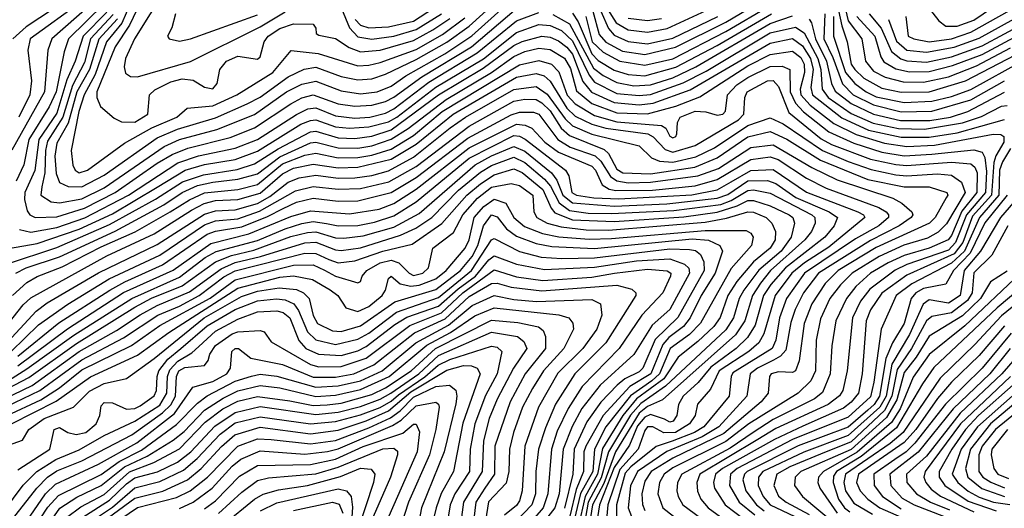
# Model space of a CAD drawing. Extents: x 501367 to 657802, y 482273 to 547541.
# Tile 532 of 656: x 580922 to 584455, y 542453 to 544204. Entities that reach past the tile are written whole.
import ezdxf

# ---------------------------------------------------------------- set-up
doc = ezdxf.new("R2010")
doc.units = 0

msp = doc.modelspace()

# ---------------------------------------------------------------- linework, layer by layer
at = {"layer": '0CON20XD'}
for points in [[(581502.3, 544405), (581333.6, 544135), (581301.7, 544065), (581297.6, 544035), (581302.2, 544012.2), (581320.2, 544000.2), (581345, 543998.8), (581535, 544054.8), (581785, 544178.3), (581875, 544232.7)], [(583853.4, 544373.4), (583895, 544200), (583943.1, 544135), (583957, 544055), (583985, 544019.6), (584027.6, 543997.6), (584091.5, 543981.5), (584165, 543980), (584255, 543999.3), (584355, 544038.6), (584476.6, 544103.4)], [(581272.6, 544207.4), (581205.6, 544134.4), (581172.2, 544025), (581127.7, 543945), (581096.4, 543833.6), (581055, 543761.2), (581048.2, 543715), (581052.6, 543652.6), (581065, 543620.3), (581096.4, 543606.4), (581145, 543604.9), (581225, 543647.3), (581415, 543781.2), (581488.2, 543811.8), (581625, 543851.8), (581738.1, 543901.9), (581785, 543926.7), (581885, 543998.7), (581942.8, 544027.2), (581985, 544034.4), (582075, 543999.9), (582135, 543989), (582185, 543992.5), (582235, 544008.3), (582345, 544061), (582455, 544123.6), (582535, 544180.8), (582695, 544326.8)], [(581215, 544292.1), (581038, 544135), (581023.1, 544095), (581011.5, 543945), (580893.8, 543736.2)], [(581145, 544310.7), (580945, 544178.2), (580897.8, 544135)], [(581257.3, 544222.7), (581176.3, 544135), (581155, 544051), (581111.8, 543968.2), (581077.5, 543855), (581021.4, 543768.6), (581014.5, 543735), (581012.4, 543655), (581002, 543605), (580997.5, 543575), (581035, 543551.6), (581065, 543547.1), (581145, 543561.9), (581225, 543601.3), (581440.6, 543749.4), (581495.8, 543774.2), (581629.3, 543810.7), (581765, 543863.9), (581880, 543945), (581935, 543972.6), (581985, 543984.1), (582075, 543948.7), (582145, 543938.9), (582205, 543945.4), (582255, 543965.9), (582307.5, 544002.5), (582447.9, 544082.1), (582544, 544146), (582695, 544282.8)], [(581335, 544300), (581288.5, 544191.5), (581233.5, 544125), (581192.6, 544007.4), (581153.8, 543935), (581134.7, 543874.7), (581107.2, 543735), (581112.5, 543682.5), (581121.5, 543665), (581135, 543655.6), (581165.9, 543665), (581298.8, 543761.2), (581396.5, 543816.5), (581486, 543855), (581522.9, 543887.1), (581615, 543895.1), (581701.7, 543935), (581830, 544015), (581896.2, 544093.8), (581992.7, 544082.7), (582135, 544039.2), (582175, 544041.1), (582215, 544051.1), (582345, 544097.6), (582439.1, 544150.9), (582519.2, 544210.8)], [(582978.5, 544235), (583000.9, 544151), (583025, 544123.4), (583085, 544091.8), (583165, 544078.9), (583275, 544105.6), (583455, 544194.6), (583592.6, 544277.4)], [(581225, 544260.6), (581096.8, 544135), (581081.7, 544088.3), (581053.5, 543945), (581028, 543892), (580954.7, 543775), (580936.5, 543683.5), (580909.7, 543625)], [(581145, 544269.8), (580959.6, 544135), (580952, 544095), (580964.1, 543985), (580959.1, 543935), (580919, 543855)], [(581235, 544230.6), (581149.9, 544145), (581121.5, 544055), (581091.7, 543988.3), (581055, 543868.8), (580990.7, 543775), (580976.9, 543663.1), (580940.2, 543585), (580939.4, 543559.4), (580949, 543519), (580958.4, 543505), (580977.5, 543495), (581055, 543497.3), (581155, 543528.9), (581265, 543584.3), (581415, 543690), (581468.8, 543721.2), (581525, 543743.5), (581677.9, 543782.1), (581765, 543816.3), (581895, 543902.1), (581935, 543923.5), (581975, 543935.1), (582065, 543902.5), (582125, 543894.7), (582185, 543897.3), (582235, 543910.6), (582265, 543926), (582365, 543998.7), (582543.3, 544106.7), (582705, 544243.8)], [(581355, 544264.8), (581315.9, 544184.1), (581265, 544106.5), (581199.4, 543945), (581198.8, 543925), (581212.6, 543892.6), (581260.9, 543850.9), (581287.7, 543837.7), (581335, 543837.1), (581382.1, 543865), (581388.1, 543935), (581406.9, 543953.1), (581465, 543981.1), (581505, 543992.4), (581545, 543987.8), (581585, 543961.8), (581615, 543956.4), (581630.6, 543975), (581639.8, 544025), (581664.6, 544055.4), (581705, 544073.2), (581775, 544062.3), (581785, 544071.4), (581799.2, 544125), (581814, 544145), (581855, 544173), (581905, 544189.3), (581975, 544187.5), (581984.1, 544174.1), (581986.2, 544155), (581995, 544149.2), (582055, 544137.1), (582104.1, 544104.1), (582145, 544088.4), (582215, 544095.1), (582335, 544130), (582405, 544167.2), (582465, 544208.2)], [(582068.1, 544265), (582104.9, 544174.9), (582135, 544142.1), (582185, 544134), (582265, 544145.5), (582345, 544169.4), (582435, 544225.5)], [(582125.4, 544205), (582145, 544184), (582175, 544174.3), (582245, 544177.9), (582335, 544199.2), (582406.8, 544245)], [(582952.8, 544215), (582976.2, 544125), (583015, 544087.2), (583075, 544055.5), (583165, 544040.5), (583265, 544063.6), (583455, 544161.7), (583614.5, 544255.5)], [(583031.6, 544241.6), (583062.3, 544192.3), (583105, 544167.2), (583175, 544158.9), (583245, 544172), (583431.8, 544258.2)], [(583853.7, 544265), (583871.8, 544181.8), (583891.3, 544125), (583905.6, 544045), (583918, 544025), (583951.2, 543995), (584015, 543959.1), (584085, 543943.8), (584185, 543945.6), (584315, 543984.5), (584525, 544093.1)], [(584100.8, 544215), (584110.3, 544145), (584130, 544135), (584185, 544125.3), (584265, 544135.7), (584335, 544159.3), (584535, 544271.1)], [(584185, 544244.3), (584220.1, 544200.1), (584245, 544181.4), (584285, 544181.1), (584345, 544202.9), (584411.8, 544248.2)], [(580921.9, 543451.9), (580962.5, 543442.5), (581055, 543459.5), (581155.7, 543494.3), (581312, 543575), (581489.2, 543690.8), (581564, 543716), (581695, 543743.9), (581775, 543774.5), (581915, 543864.6), (581956, 543884), (581985, 543888.1), (582055, 543859.4), (582125, 543850.8), (582177.8, 543855), (582235, 543869.4), (582265, 543885.1), (582390.3, 543979.7), (582563.8, 544085), (582705, 544200.4), (582785, 544229.7)], [(581481.2, 544225), (581468.5, 544175), (581452.5, 544145), (581458.8, 544135), (581495, 544126.7), (581535, 544136), (581775, 544221.9)], [(582835, 544222.3), (582895, 544189.1), (582980.5, 544030.5), (583015, 544004.3), (583065, 543978.9), (583125, 543967.2), (583185, 543970.2), (583265, 543995.4), (583348.2, 544035), (583615, 544189.9), (583695, 544217.4)], [(582905, 544226.9), (582926.2, 544196.2), (582975, 544081.5), (582997.6, 544057.6), (583055, 544023.3), (583105, 544007.6), (583165, 544003.4), (583276.2, 544033.8), (583425, 544111.9), (583619, 544225)], [(583007.7, 544235), (583035, 544173), (583055, 544148.2), (583105, 544125.7), (583175, 544118.1), (583265, 544138), (583426.7, 544215)], [(583105, 544209.7), (583175, 544201.7), (583225, 544208.6)], [(583755, 544206.5), (583762.8, 544192.8), (583777.8, 544135), (583817, 544055), (583834.9, 543975.1), (583848.2, 543948.2), (583905, 543903.1), (583985, 543865.4), (584082.7, 543842.7), (584187.7, 543842.3), (584261.8, 543855), (584324.2, 543875), (584455, 543944)], [(583810.2, 544225), (583807.1, 544135), (583839, 544069), (583873.8, 543973.8), (583912.5, 543935), (583985, 543898.5), (584085, 543874.2), (584195, 543876.2), (584335, 543916.5), (584455, 543984.5)], [(583841.3, 544215), (583842.1, 544145), (583885, 544014.5), (583917.8, 543975), (583958.6, 543945), (583995, 543927.8), (584095, 543907.8), (584195, 543912.2), (584265, 543929.1), (584335, 543954.3), (584525, 544058.6)], [(583926.1, 544215), (583990.4, 544145), (584011.1, 544071.1), (584022.7, 544052.7), (584065, 544027.7), (584115, 544017.5), (584185, 544018.1), (584269.3, 544039.3), (584375, 544079.7), (584525, 544159.2)], [(583969.9, 544225), (584013.1, 544173.1), (584050.5, 544090.5), (584083.3, 544063.3), (584105, 544056.6), (584175, 544052.3), (584265, 544071), (584375, 544110.5), (584535, 544196.4)], [(584038.9, 544205), (584067.6, 544127.6), (584104.9, 544094.9), (584175, 544087.1), (584275, 544105.1), (584365, 544137.3), (584525, 544226.6)], [(580825.3, 543374.7), (580985, 543401.9), (581135, 543453.8), (581255, 543508), (581415, 543604.1), (581515.8, 543664.2), (581585, 543684.6), (581695, 543703.5), (581775, 543732.4), (581930.9, 543829.1), (581965, 543843.3), (581985, 543844.9), (582055, 543820.3), (582105, 543814.7), (582175, 543819.6), (582245, 543837.7), (582275, 543854.2), (582415, 543961.7), (582585.7, 544064.3), (582705, 544158.2), (582785, 544187.4), (582825, 544183.6), (582865.5, 544165.5), (582905, 544127.7), (582964.8, 544004.8), (582985, 543980.2), (583065, 543940.1), (583145, 543932.1), (583185, 543935.6), (583302.4, 543977.6), (583385, 544019.5), (583615, 544156.7), (583705, 544176.8), (583736.6, 544156.6), (583786, 544065), (583796.9, 544025), (583801.1, 543955), (583822.7, 543925), (583905, 543868.1), (583983.8, 543833.8), (584075, 543813.9), (584168.7, 543811.3), (584305, 543834.6), (584372.4, 543857.6), (584445, 543894.4), (584465, 543896.7)], [(580875, 543328.1), (581055, 543387.5), (581245, 543469.7), (581409.5, 543560.5), (581506.8, 543623.2), (581581.4, 543648.6), (581702.9, 543667.1), (581765, 543686.9), (581849.1, 543740.9), (581965, 543802.4), (581985, 543804.9), (582065, 543780.5), (582125, 543778.5), (582185, 543787), (582255, 543808.8), (582425, 543934.4), (582585, 544029.9), (582695, 544111.1), (582725, 544126.1), (582795, 544145.5), (582825, 544141.4), (582855, 544127.8), (582885, 544105.4), (582905, 544080.5), (582942.9, 543982.9), (582974, 543944), (583055, 543907.4), (583145, 543898.8), (583195, 543904.6), (583327.2, 543952.8), (583615, 544120.4), (583695, 544137), (583730.8, 544110.8), (583759.9, 544065), (583768.6, 544025), (583760.6, 543960.6), (583766.9, 543935), (583872.2, 543852.2), (583968, 543808), (584085, 543782.9), (584185, 543782.5), (584285, 543798.2), (584455, 543846)], [(580908.1, 543295), (580945.8, 543314.2), (581065, 543353.9), (581265, 543445.8), (581439.3, 543540.7), (581504.7, 543585.3), (581560.7, 543609.3), (581615, 543622.3), (581705, 543631.9), (581775, 543651.8), (581855, 543712.8), (581965, 543762.4), (581985, 543765.3), (582065, 543744.2), (582135, 543743.9), (582185, 543752.3), (582255, 543775.3), (582316.5, 543813.5), (582451.9, 543918.1), (582614.8, 544015.2), (582695, 544072.4), (582735, 544089.5), (582785, 544101.6), (582825, 544096.7), (582876.2, 544066.2), (582898.8, 544028.8), (582919.4, 543949.4), (582975, 543903.6), (583065, 543870.3), (583175, 543866.8), (583275.9, 543894.1), (583362, 543928), (583535, 544038.4), (583615, 544079.9), (583695, 544090.9), (583725, 544068.6), (583736.3, 544045), (583737.4, 544015), (583721.8, 543955), (583724.9, 543934.9), (583757.8, 543897.8), (583842.6, 543832.6), (583922.8, 543792.8), (584025, 543761), (584105, 543750), (584204.4, 543754.4), (584415, 543794.1), (584442.1, 543792.1), (584453.4, 543785), (584453.2, 543765), (584424.1, 543715.9), (584417.2, 543692.8), (584408.9, 543575), (584340.7, 543499.3), (584305.6, 543405), (584275, 543365.2), (584105, 543288.9), (584015, 543224.1), (583975, 543164.2), (583959.2, 543125), (583944.6, 542935), (583931.1, 542865), (583905, 542832.9), (583878.2, 542811.8), (583732.4, 542747.6), (583630, 542700), (583444.1, 542595), (583418.9, 542575), (583410.9, 542545), (583414.5, 542525), (583453.2, 542465), (583523.1, 542413.1)], [(580896.8, 543215), (580948.3, 543261.7), (580985, 543283.3), (581075, 543317.7), (581215, 543390), (581336, 543444), (581461.5, 543515), (581531, 543559), (581585, 543583.5), (581705, 543596), (581775, 543613.9), (581865, 543687), (581945, 543718.4), (581985, 543725.9), (582065, 543709.1), (582135, 543710.2), (582185, 543718.3), (582255, 543740.3), (582335, 543788.8), (582438, 543875), (582715, 544042.2), (582785, 544058.1), (582830.2, 544045), (582857, 544017), (582886.6, 543933.4), (582915, 543902.6), (582985, 543860.7), (583065, 543838.2), (583224.9, 543824.9), (583240.7, 543815), (583255, 543786.5), (583265, 543780.8), (583276, 543785), (583280, 543795), (583282, 543835), (583291.3, 543855), (583345, 543876.2), (583384, 543874), (583425, 543861.7), (583444.7, 543865.3), (583454.1, 543875.9), (583461, 543935), (583495, 543970), (583535, 543997.4), (583615, 544036.4), (583657.8, 544037.8), (583685.3, 544025), (583686.7, 543945), (583705.2, 543905.2), (583733.9, 543873.9), (583825, 543801.8), (583915, 543761.5), (584015, 543729.2), (584095, 543716.7), (584195, 543722.1), (584345, 543738.1), (584375, 543729.1), (584385, 543709.6), (584390.2, 543660.2), (584387.4, 543585), (584319.5, 543505), (584279.9, 543405), (584255, 543378.5), (584105, 543326.9), (584063.2, 543306.8), (583972.1, 543237.9), (583938.4, 543195), (583910, 543135), (583891.2, 542945), (583874.9, 542875.1), (583863.9, 542856.1), (583822.8, 542825), (583635, 542738.5), (583570.9, 542699.1), (583362.7, 542575), (583351.6, 542545), (583354.1, 542514.1), (583365.9, 542485), (583392, 542455), (583463.1, 542403.1)], [(580848.5, 543075), (580935, 543181.5), (580962.7, 543207.3), (581235, 543357.4), (581405, 543436.6), (581538.1, 543521.9), (581584.6, 543545.3), (581625, 543556), (581705, 543560), (581785, 543581.8), (581865, 543651.1), (581905, 543672.1), (581975, 543686.5), (582065, 543673.3), (582135, 543675.6), (582255, 543704.2), (582345, 543757.6), (582477.1, 543865), (582705, 543998.4), (582775, 544011.4), (582803.4, 544003.4), (582825, 543984.2), (582885, 543887.4), (582915, 543858.3), (582975, 543829.3), (583025.3, 543815.3), (583175.2, 543795.2), (583194.3, 543784.3), (583238.5, 543738.5), (583265, 543728.8), (583345, 543752.8), (583500.8, 543845), (583520.5, 543865), (583523.2, 543925), (583532, 543945), (583605, 543985.4), (583625, 543986.6), (583644.3, 543964.3), (583681.3, 543871.3), (583797.3, 543777.3), (583835, 543756.9), (583975, 543703.8), (584064.9, 543685.1), (584105, 543681.8), (584265, 543693.3), (584335, 543687.7), (584349.3, 543675), (584357.5, 543655), (584356.6, 543585), (584301.7, 543518.3), (584265, 543430), (584253.2, 543415), (584185, 543384.7), (584095, 543359.3), (584037.5, 543332.5), (583974.8, 543295), (583922.2, 543247.8), (583888.1, 543205), (583850, 543125), (583835.4, 543034.6), (583829.6, 542935), (583802.7, 542867.3), (583773.9, 542845), (583625, 542770.9), (583553.2, 542725), (583471.4, 542668.6), (583297.5, 542575), (583281.6, 542545), (583279.4, 542515), (583284, 542495), (583301.9, 542465), (583410, 542385)], [(580865, 543034.4), (580980.9, 543159.1), (581021.3, 543188.7), (581205, 543296.4), (581415, 543397.8), (581585, 543507.4), (581625, 543519.5), (581695, 543522.2), (581775, 543545.5), (581819.7, 543570.3), (581885, 543621.4), (581925, 543637.5), (581985, 543646.9), (582065, 543635.7), (582125, 543637.3), (582185, 543645.5), (582245, 543662.5), (582335, 543711.4), (582466.2, 543816.2), (582521.9, 543855), (582695, 543954.3), (582774.7, 543964.7), (582815, 543936.7), (582878.8, 543848.8), (582905, 543824.1), (582975, 543794.2), (583145, 543751.9), (583188.4, 543708.4), (583217.1, 543697.1), (583265, 543693.4), (583347.4, 543712.6), (583415, 543744.9), (583535, 543824.5), (583615, 543852.8), (583661.3, 543831.3), (583802.4, 543735), (583895, 543696.4), (583976.7, 543666.7), (584065, 543648.2), (584105, 543644.9), (584215, 543651.5), (584265, 543647), (584301.3, 543621.3), (584313.8, 543585), (584247.4, 543472.6), (584216.9, 543443.1), (584178.9, 543421.1), (584094.4, 543395.6), (584005.9, 543355), (583909, 543295), (583866.5, 543253.5), (583829.1, 543205), (583795, 543131.8), (583780.1, 543055), (583776.8, 542945), (583760.3, 542909.7), (583715.2, 542865), (583538.1, 542755), (583455, 542692.2), (583265, 542597.8), (583234, 542575), (583217.8, 542545), (583211.6, 542505), (583229.6, 542455), (583305.7, 542395)], [(580891.8, 543015), (580989.3, 543110.7), (581095.5, 543184.5), (581242.9, 543275), (581425, 543360.3), (581585, 543469.1), (581625, 543482.6), (581705, 543489.8), (581782.3, 543517.7), (581911.2, 543591.2), (581975, 543605.9), (582065, 543596.5), (582145, 543599.1), (582246.7, 543623.3), (582345, 543678.3), (582535, 543822.7), (582695, 543911.6), (582735, 543919.3), (582775, 543917.7), (582795, 543906.5), (582825, 543877.5), (582865.1, 543815.1), (582895, 543788.7), (583019.2, 543739.2), (583034.3, 543724.3), (583065, 543668.3), (583085.9, 543655), (583185, 543651.3), (583344.2, 543675.8), (583425, 543709.4), (583535, 543783.9), (583615, 543803.3), (583675, 543776.2), (583795, 543700.4), (583965, 543631.3), (584094.9, 543605.1), (584185.3, 543605.3), (584248.4, 543585), (584251.6, 543575), (584246.2, 543565), (584206, 543495), (584185.8, 543474.2), (583995, 543387.3), (583858.3, 543305), (583811.4, 543258.6), (583764.6, 543185.4), (583736.4, 543115), (583718.7, 542981.3), (583705.3, 542945), (583695, 542940), (583645, 542942.3), (583618.7, 542935), (583612.6, 542925), (583607.5, 542865), (583582.3, 542835), (583448.7, 542721.3), (583265, 542632.6), (583187.4, 542585), (583165, 542550), (583154.1, 542505), (583156.8, 542466.8), (583165.5, 542445.5)], [(580915, 542997.6), (581062.5, 543117.5), (581245.2, 543235), (581299, 543265), (581435, 543324.9), (581595, 543435.1), (581625, 543445.8), (581718.6, 543461.4), (581811.8, 543498.2), (581867.3, 543527.3), (581915, 543549.5), (581975, 543563.8), (582065, 543553.8), (582135, 543554.7), (582255, 543585.1), (582345, 543638), (582530.2, 543779.8), (582685, 543863.2), (582715, 543872.4), (582765, 543872.6), (582785, 543865.9), (582852.8, 543775), (582897.5, 543747.5), (582986.7, 543716.7), (583007, 543697), (583042, 543642), (583065, 543626.7), (583105, 543619.2), (583185, 543621.8), (583355, 543644.2), (583428.7, 543671.3), (583545, 543746.2), (583625, 543755.3), (583764.3, 543674.3), (583855, 543629.8), (584054.9, 543564.9), (584086.8, 543546.8), (584123.3, 543515), (584126.5, 543505), (584120.3, 543495), (584077.6, 543465), (583975, 543413.1), (583788, 543295), (583734.4, 543225), (583704.1, 543165.9), (583688.7, 543118.7), (583670.7, 543019.3), (583652.3, 542997.7), (583626.3, 542983.7), (583568.8, 542955), (583543, 542935), (583530.8, 542855), (583430.9, 542745), (583370.9, 542709.1), (583244.1, 542655.9), (583139.1, 542585), (583113.8, 542533.8), (583105.1, 542455), (583133.3, 542383.3)], [(580915, 542963.7), (581093.6, 543096.4), (581295, 543226.2), (581473.3, 543306.7), (581607.6, 543402.4), (581743.7, 543436.3), (581895, 543498.7), (581965, 543518.9), (582105, 543507.7), (582212.1, 543525), (582265, 543545.8), (582345, 543596.6), (582535, 543744.4), (582705, 543829.7), (582735.7, 543825.7), (582759.7, 543815), (582805.7, 543765), (582855, 543729.1), (582975, 543678.9), (582987.7, 543665), (583012.1, 543612.1), (583036.8, 543596.8), (583061.5, 543591.5), (583192.9, 543592.9), (583345, 543608.5), (583425, 543630.8), (583545, 543702.8), (583615, 543713), (583642.9, 543702.9), (583745, 543636.2), (583815, 543600.2), (584005, 543531.2), (584031.2, 543515), (584039.6, 543505), (584039.3, 543495), (584004.8, 543465), (583921.1, 543418.9), (583738, 543295), (583673.2, 543205), (583648, 543135), (583634.4, 543055), (583621.8, 543025), (583481.2, 542938.8), (583474.3, 542925), (583467.7, 542855), (583376.6, 542745), (583343.3, 542725), (583263.6, 542693.6), (583205.4, 542674.6), (583115, 542602), (583095, 542578.4), (583062.9, 542465), (583063.6, 542366.4)], [(580818.4, 542871.6), (580947.9, 542952.2), (581116.6, 543073.4), (581324.2, 543205), (581495, 543281.5), (581588.2, 543351.8), (581626.9, 543373.1), (581775, 543412.7), (581875, 543454.7), (581935, 543473.1), (581975, 543480.4), (582023.4, 543473.4), (582065, 543464.9), (582135, 543466.4), (582195, 543478.2), (582265, 543501.3), (582345, 543551.2), (582535, 543707.4), (582695, 543789.2), (582715, 543787), (582735.8, 543775.8), (582880.9, 543665), (582892.3, 543645), (582902.7, 543585), (582920.4, 543575), (582982.5, 543565), (583071.6, 543561.6), (583333.5, 543576.5), (583425, 543593.7), (583475, 543622.7), (583545, 543663.6), (583625, 543667.3), (583745, 543586), (583929.7, 543515), (583949.4, 543505), (583954.2, 543495), (583825, 543389.1), (583737.3, 543332.7), (583692.7, 543295), (583632.2, 543215), (583592.1, 543077.9), (583574.2, 543045.8), (583538.1, 543015), (583431.5, 542945), (583400.1, 542879.9), (583354.1, 542825.9), (583345.5, 542785), (583325.8, 542755), (583275, 542724.4), (583233.6, 542723.6), (583194, 542745), (583175, 542745.4), (583165, 542731.9), (583141.4, 542665), (583075, 542592.4), (583031.7, 542465), (583024, 542375)], [(580855, 542868.8), (580955, 542921.8), (581126.1, 543043.9), (581335, 543173.2), (581395.5, 543205.5), (581505, 543250.7), (581625, 543336.4), (581681.6, 543358.4), (581762.1, 543377.9), (581895, 543426.7), (581955, 543441.5), (581985, 543443.5), (582055, 543422.7), (582085, 543421.5), (582155, 543429.6), (582265, 543460.9), (582355, 543509.1), (582556.5, 543683.5), (582615, 543716.3), (582695, 543749.8), (582735, 543732.9), (582830.7, 543655), (582849.1, 543629.1), (582871.3, 543575), (582905, 543547.6), (583055, 543535.2), (583244, 543544), (583425, 543564.3), (583462.2, 543577.8), (583535, 543626.1), (583605, 543627.2), (583635, 543616.7), (583706.6, 543566.6), (583826.7, 543515), (583856.1, 543495), (583844.1, 543465), (583810.9, 543425), (583669.5, 543315), (583616.8, 543255), (583590.9, 543215), (583560.4, 543109.6), (583533.3, 543065), (583493.2, 543025), (583401.3, 542958.7), (583355.8, 542904.2), (583302, 542855), (583285.2, 542825), (583280.3, 542785), (583267, 542765), (583255, 542761.7), (583235, 542772.6), (583185, 542789.5), (583165, 542779.5), (583138.5, 542748.5), (583110.5, 542679.5), (583055, 542599.3), (583002.7, 542465), (582987.5, 542375)], [(580865, 542844.3), (580966.5, 542893.5), (581135, 543014.6), (581269.5, 543090.5), (581355, 543146.6), (581415, 543179.3), (581531.1, 543228.9), (581645, 543311.5), (581695, 543333.6), (581786.7, 543355), (581945, 543404), (581985, 543406.1), (582055, 543378.8), (582075, 543377.3), (582145, 543386.1), (582288.4, 543431.6), (582343.6, 543456.4), (582400.8, 543495), (582496.5, 543593.5), (582575, 543657.6), (582615, 543681.4), (582695, 543711.4), (582735, 543692.4), (582805, 543632.9), (582826.9, 543606.9), (582857.8, 543547.8), (582895, 543520.7), (582961.1, 543511.1), (583045, 543509.1), (583269.4, 543520.6), (583437.9, 543542.1), (583474.5, 543555.5), (583535, 543592.3), (583555, 543594.2), (583615, 543582.4), (583764.4, 543505), (583775.2, 543495), (583775.9, 543475), (583762.9, 543445), (583739.6, 543415), (583615.5, 543305), (583580, 543260), (583551.1, 543215), (583524, 543125), (583489.7, 543075), (583228.2, 542841.8), (583175, 542817.4), (583145, 542794.3), (583059.7, 542655), (583017.9, 542542.1), (582977.6, 542465), (582962.6, 542375)], [(584477.4, 543742.6), (584447.7, 543695), (584437.7, 543665), (584435.1, 543575), (584365.2, 543494.8), (584312.2, 543375), (584265, 543331.2), (584123.1, 543256.9), (584066.7, 543215), (584013.2, 543095), (583986.6, 542905), (583975, 542852.1), (583895, 542779.4), (583695, 542699.2), (583496.4, 542595), (583472.1, 542575), (583468.2, 542535), (583504, 542475), (583560, 542430)], [(580875, 542817.5), (580994.9, 542875.1), (581145, 542985.4), (581295, 543064.2), (581417.6, 543145), (581495, 543176.9), (581566.5, 543215), (581655, 543281.9), (581695, 543304.3), (581945, 543366.8), (581985, 543366.3), (582031.6, 543345), (582065, 543332.3), (582125, 543339.2), (582225, 543374), (582330.2, 543399.8), (582436.7, 543473.3), (582525.8, 543575), (582575, 543616.3), (582625, 543648.6), (582695, 543669.7), (582725, 543655.8), (582799.2, 543595), (582828.7, 543528.7), (582841.8, 543511.8), (582905, 543487), (583055, 543480.7), (583305, 543497.9), (583425, 543514.4), (583496.7, 543536.7), (583535, 543555.5), (583555, 543555.9), (583615, 543537.1), (583682.9, 543505), (583696.5, 543495), (583702.5, 543475), (583690, 543425), (583654.2, 543375), (583573.6, 543306.4), (583519.8, 543235), (583504, 543205), (583482.5, 543135), (583455, 543092.9), (583239.7, 542890.3), (583151.2, 542828.8), (583113, 542787), (583034.2, 542655.8), (583008.1, 542561.9), (582961.9, 542475), (582946.4, 542385)], [(580875, 542783.8), (580998.6, 542841.4), (581065.3, 542884.7), (581145, 542948.9), (581323.2, 543036.8), (581425, 543108.6), (581605, 543206.5), (581695, 543271.5), (581905, 543324.7), (581975, 543325.6), (582016.3, 543306.3), (582055, 543284.3), (582135, 543260.6), (582145, 543265.8), (582151.3, 543285), (582168.1, 543305), (582215, 543332.4), (582255, 543341.8), (582282.7, 543332.7), (582319.5, 543295), (582335, 543286.8), (582368.4, 543295), (582389.3, 543315), (582404.3, 543385), (582478.2, 543441.8), (582512.3, 543505), (582565.1, 543564.9), (582615, 543603.5), (582685, 543617.2), (582715, 543610), (582763.5, 543575), (582766.9, 543515), (582778, 543495), (582815, 543474.4), (582865, 543461.1), (582955, 543450.6), (583035, 543449.8), (583381.1, 543478.9), (583457.5, 543492.5), (583535, 543515.9), (583555, 543514.2), (583600.3, 543495), (583621, 543475), (583634.1, 543445), (583632, 543415), (583614.2, 543385), (583554.3, 543335.7), (583494.5, 543265.5), (583463.3, 543215), (583435, 543137.2), (583412.1, 543105), (583355, 543050.3), (583284.9, 542995.1), (583232.6, 542917.4), (583135, 542844.6), (583085.6, 542785), (583012.8, 542667.2), (582995.7, 542575), (582950.4, 542495), (582926, 542385)], [(584464.6, 543575), (584385, 543475.7), (584332.2, 543367.8), (584272.4, 543305), (584245, 543256.6), (584165, 543240.1), (584137.8, 543225), (584120.3, 543205), (584095, 543115.3), (584053.8, 543046.2), (584029.9, 542989.9), (584006.7, 542855), (583987.8, 542825), (583965, 542804.5), (583895, 542743.5), (583715, 542677.1), (583532.1, 542585), (583522.1, 542575), (583516.9, 542555), (583527.6, 542515), (583565.4, 542465), (583593.4, 542443.4)], [(584510.6, 543575), (584440.6, 543495), (584368.8, 543375), (584310.4, 543305), (584295.8, 543215), (584255, 543188.5), (584185, 543200.4), (584163.8, 543185), (584114.7, 543075.3), (584051.1, 542968.9), (584030.3, 542855), (584007.9, 542815), (583895, 542713.6), (583735, 542654.4), (583588.5, 542585), (583572.3, 542565), (583571.9, 542535), (583589.4, 542495), (583615.1, 542465), (583723.7, 542413.7)], [(580893.4, 542755), (581053.4, 542836.6), (581176.3, 542923.7), (581345, 543001.1), (581457.6, 543082.4), (581705, 543242), (581855, 543281), (581905, 543286), (581972.6, 543272.6), (582035.8, 543235.8), (582063.7, 543215), (582091.7, 543171.7), (582135, 543157.8), (582175, 543176.2), (582222.6, 543215), (582234.8, 543235), (582245, 543276.2), (582255, 543284.4), (582287.8, 543257.8), (582325, 543249.5), (582355, 543252.9), (582415, 543275.8), (582452.4, 543305), (582520.3, 543385), (582535.1, 543415), (582553.1, 543495), (582586.9, 543535), (582625, 543561.1), (582666.1, 543546.1), (582694.9, 543494.9), (582733.1, 543463.1), (582797.7, 543437.7), (582856, 543426), (582965, 543417.2), (583045, 543419.4), (583380.9, 543449.1), (583528.7, 543448.7), (583545, 543438.7), (583553.3, 543425), (583548.1, 543395), (583475, 543312.2), (583365, 543116.6), (583324.7, 543075.3), (583255.6, 543025), (583217.3, 542935), (583190.6, 542909.4), (583113.7, 542856.3), (583025, 542744.9), (582984.4, 542665), (582978.2, 542585), (582934.7, 542505.3), (582905, 542385)], [(580865, 542673.7), (580932.4, 542697.6), (580954.8, 542735), (581010.6, 542775), (581115.2, 542814.8), (581172.7, 542872.7), (581225, 542900.4), (581305, 542917.5), (581405, 542989.6), (581584.2, 543135), (581718, 543212), (581775, 543231), (581853.4, 543243.4), (581915, 543237.1), (581940.5, 543225), (581961.1, 543205), (581975, 543143.6), (581991.2, 543115), (582045, 543089), (582075, 543087), (582145, 543106.8), (582267.7, 543192.3), (582415, 543237.3), (582503.8, 543305), (582545, 543355.1), (582565.8, 543395), (582586.1, 543465), (582615, 543504.8), (582635, 543497.9), (582668.4, 543455), (582705, 543427.9), (582775, 543401.8), (582830.8, 543390.8), (582985, 543383.9), (583335, 543418.3), (583393.4, 543413.4), (583434.1, 543395), (583443.9, 543375), (583417.3, 543295), (583367.4, 543215), (583327.4, 543135), (583303.8, 543105), (583251.4, 543065), (583229.6, 543040.4), (583187, 542935), (583111, 542889), (583015.1, 542784.9), (582953, 542675), (582946.6, 542655), (582944.7, 542585), (582919.2, 542520.8), (582896.5, 542425)], [(584466.7, 543465), (584409.3, 543360.7), (584345, 543296.9), (584339.4, 543225), (584322.1, 543197.9), (584265, 543153.1), (584195, 543140.3), (584175, 543125.2), (584121.8, 543025), (584070.1, 542949.9), (584051.1, 542855), (584025, 542803.1), (583905, 542691.3), (583795, 542646.4), (583685, 542601.5), (583638.6, 542575), (583627.2, 542535), (583645, 542496.5), (583672.6, 542475), (583755, 542430.3)], [(580915, 542590.2), (581030.7, 542665), (581045.4, 542735), (581065, 542742.2), (581094.8, 542724.8), (581125, 542717), (581159, 542725), (581196, 542755), (581210.2, 542785), (581215, 542820), (581225, 542832.1), (581255, 542830.3), (581305, 542808.1), (581335, 542810.8), (581355, 542820), (581405, 542856.3), (581413.1, 542875), (581415.1, 542925), (581421.6, 542945), (581453.2, 542986.8), (581500.6, 543025), (581595, 543106.4), (581695, 543164.9), (581775, 543196), (581843.5, 543203.5), (581875, 543200.5), (581905.2, 543185.2), (581922, 543162), (581955, 543085.6), (581985, 543057.2), (582055, 543039.9), (582135, 543059.3), (582175, 543080.7), (582274.2, 543155.8), (582425, 543208.3), (582543.6, 543305), (582615, 543415.2), (582625, 543420.2), (582715, 543373.2), (582793.4, 543353.4), (582867.6, 543347.6), (582985, 543350.8), (583255, 543383.1), (583325, 543380.9), (583346.7, 543376.7), (583365, 543362.8), (583376.3, 543336.3), (583378.2, 543305), (583283.4, 543136.6), (583202.2, 543057.8), (583157.5, 542955), (583145, 542941.9), (583093.7, 542916.3), (583065.5, 542894.5), (583006.7, 542833.3), (582957.3, 542762.7), (582911.7, 542665), (582906.9, 542575), (582877.1, 542452.9)], [(580795, 542349.4), (580934.3, 542535.7), (580983.5, 542585), (581052.2, 542627.8), (581135, 542662), (581225, 542714), (581335, 542765.3), (581425, 542822.2), (581450.6, 542865), (581452.6, 542925), (581460.7, 542949.3), (581489.8, 542980.2), (581539.6, 543010.4), (581565, 543033.3), (581625, 543087.2), (581705, 543130.9), (581775, 543157.6), (581845, 543160.5), (581868, 543155), (581891.6, 543135), (581923.7, 543053.7), (581948.4, 543025), (581994.7, 543004.7), (582075, 543000.5), (582135, 543017.1), (582165, 543032.4), (582268, 543112), (582311.7, 543138.3), (582425, 543177.2), (582495, 543239.9), (582557.4, 543285), (582605, 543342.9), (582625, 543357.6), (582705, 543327.5), (582805, 543308.3), (582985, 543316.8), (583135, 543340.2), (583255, 543347), (583307.7, 543327.7), (583323.1, 543313.1), (583325.8, 543295), (583255, 543165.6), (583190.9, 543109.1), (583125, 543004.3), (583005, 542893.9), (582939.4, 542810.6), (582904.5, 542745.5), (582872.2, 542665), (582857.5, 542505), (582842.7, 542455), (582788.8, 542385)], [(580834, 542336), (580983.2, 542525), (581021.5, 542565), (581055, 542587.2), (581145, 542623.1), (581325, 542716.1), (581435, 542795), (581465, 542823.9), (581480.8, 542855), (581484.9, 542925), (581492.6, 542945), (581515, 542957.7), (581584.8, 542965.2), (581597.8, 542982.2), (581604.9, 543005.1), (581625, 543036.4), (581685, 543077.7), (581705.1, 543085.1), (581785, 543090.6), (581798.8, 543085), (581825, 543048.9), (581965, 542968), (581995, 542960.3), (582075, 542961.4), (582165, 542990.9), (582321.8, 543108.2), (582435, 543153.1), (582511.6, 543225), (582625, 543308), (582705, 543282.6), (582799.6, 543269.6), (582975, 543281.4), (583055.7, 543295.7), (583175, 543310.4), (583245, 543304.2), (583258.3, 543295), (583257.5, 543285), (583229, 543225), (583154.2, 543145), (583073.2, 543025), (582940.5, 542889.5), (582889.5, 542810.5), (582851, 542729), (582830.1, 542665), (582817, 542505), (582800.1, 542455), (582747.1, 542393)], [(584465, 543303.1), (584405, 543264.7), (584369.5, 543205), (584305, 543142.1), (584185, 543069.3), (584138.6, 542995), (584095, 542939.8), (584068.8, 542841.2), (584032.1, 542777.9), (583905, 542663.9), (583724.4, 542585), (583704, 542565), (583701.5, 542535), (583731.1, 542495), (583847.6, 542397.6)], [(584512.5, 543295), (584313.2, 543106.8), (584185, 543003.8), (584127.4, 542922.6), (584080.8, 542809.2), (584049.4, 542760.6), (583926.4, 542653.6), (583805.8, 542585), (583788.1, 542565), (583785.9, 542545), (583793, 542525), (583855.4, 542435.4)], [(580933.2, 542386.8), (581015, 542504.6), (581050.9, 542539.1), (581205, 542610.9), (581342.9, 542687.1), (581477.2, 542792.8), (581543.4, 542886.6), (581615, 542907.4), (581665.9, 542935), (581678.7, 542955), (581683.9, 543015), (581695, 543025.2), (581706.9, 543025), (581751.1, 542991.1), (581865, 542967.9), (581975, 542923), (582055, 542922.7), (582120.8, 542935), (582193.1, 542966.9), (582338.7, 543081.3), (582448.6, 543131.4), (582535, 543211.6), (582615, 543258.4), (582635, 543259.5), (582685.1, 543244.9), (582795, 543232.1), (583065, 543252.3), (583117.8, 543237.8), (583132.2, 543225), (583133, 543215), (583024.5, 543045.5), (582913.5, 542935), (582844.4, 542825.6), (582808.4, 542741.6), (582783.9, 542665), (582773.7, 542585), (582772.3, 542505), (582759.9, 542465), (582615, 542315.1)], [(584510.6, 543239.4), (584428.9, 543171.1), (584202.3, 542957.7), (584160.8, 542899.2), (584068.4, 542741.6), (583941.5, 542638.5), (583852.3, 542585), (583842.3, 542567.7), (583840.3, 542545), (583859.3, 542485), (583881, 542455), (583900, 542440)], [(584573, 543247), (584445, 543143.1), (584349.5, 543040.5), (584225, 542919.4), (584091.2, 542725), (584044.6, 542685), (583884.5, 542575.5), (583878.6, 542545), (583885.1, 542515), (583915, 542471.1), (583982, 542432)], [(580945, 542338.3), (581022.7, 542457.3), (581060.9, 542499.1), (581215, 542574.5), (581279.4, 542620.6), (581359.2, 542660.8), (581485, 542753.4), (581560, 542830), (581594.4, 542855.6), (581695, 542908.9), (581753.8, 542926.2), (581785, 542933.2), (581845, 542926.4), (581985, 542887.4), (582065, 542891.7), (582145, 542909.8), (582222.4, 542945), (582343.6, 543046.4), (582461, 543109), (582545, 543179.5), (582625, 543215.3), (582695, 543201.3), (582775.9, 543194.1), (582975, 543201.4), (583006.2, 543186.2), (583011.3, 543145), (582992.8, 543095), (582942.8, 543025), (582853.4, 542936.6), (582783.7, 542815), (582734.7, 542675.3), (582724.6, 542515), (582715, 542479.4), (582705, 542463.3), (582661.7, 542428.3)], [(580907, 542225), (581066.7, 542453.3), (581127, 542493), (581215, 542534.5), (581298.4, 542601.6), (581379.9, 542640.1), (581472.6, 542697.4), (581511.7, 542728.3), (581585, 542804), (581651.9, 542848.1), (581705, 542874.2), (581785, 542892.9), (581855, 542884.7), (581985, 542854.1), (582055, 542858.3), (582145, 542878.1), (582247.6, 542925), (582382.9, 543037.2), (582467.5, 543082.5), (582555, 543142.1), (582625, 543171.6), (582856.8, 543146.8), (582891.8, 543135), (582906.7, 543116.7), (582908.9, 543095), (582874.2, 543025), (582802, 542945), (582762.3, 542882.3), (582726.6, 542815), (582693.5, 542725), (582679, 542665), (582677.4, 542585), (582667.2, 542542.8), (582604.5, 542475.6), (582590.2, 542385)], [(581090.3, 542419.7), (581141.4, 542458.6), (581225, 542501.9), (581316.7, 542583.3), (581403.1, 542616.9), (581495, 542665.4), (581588.2, 542761.8), (581651, 542809), (581705, 542837.1), (581775, 542853.1), (581891.7, 542838.3), (581975, 542821.5), (582025, 542823.7), (582075, 542830.2), (582185, 542861.1), (582235, 542885.1), (582326.5, 542945), (582414.1, 543025.9), (582615, 543126.6), (582708.9, 543118.9), (582783.1, 543103.1), (582799.7, 543089.7), (582809.1, 543069.1), (582808.6, 543025), (582735.4, 542935), (582681.6, 542835), (582627.2, 542675), (582625.4, 542575), (582590.7, 542525)], [(581148.8, 542421.2), (581245, 542482.1), (581305, 542541.1), (581335, 542561.9), (581416.2, 542583.8), (581488.5, 542618.5), (581536.3, 542655), (581622.3, 542747.7), (581695, 542796.7), (581785, 542817.3), (581985, 542788.7), (582065, 542796.9), (582145, 542817.4), (582215, 542843.5), (582253.5, 542865), (582353.8, 542935), (582425, 543000.4), (582615, 543083.6), (582708.2, 543068.2), (582731, 543051), (582742.2, 543025), (582694.4, 542955.6), (582635, 542844.2), (582607, 542775), (582586, 542695), (582581.2, 542585), (582515, 542474.7), (582502.2, 542385)], [(584455, 543106.3), (584365, 543000.9), (584265, 542905.1), (584215, 542846), (584137.5, 542735), (584095, 542689), (583932, 542575), (583924.9, 542545), (583937.3, 542515), (583965.2, 542485), (584007.6, 542455), (584085, 542421.2)], [(584479.8, 543080.2), (584375.1, 542954.9), (584243.4, 542826.6), (584133.7, 542686.3), (584102.1, 542655), (584062.2, 542627.8), (583986.3, 542575), (583987.9, 542535), (584018, 542495), (584085, 542450.9)], [(584542, 543045), (584445.9, 542935), (584296, 542794), (584175, 542639.8), (584103.6, 542575), (584104.9, 542544.9), (584139.6, 542505), (584189.8, 542475), (584257.5, 542447.5)], [(581175.9, 542404.1), (581255, 542457.3), (581335, 542526.4), (581425, 542548.4), (581510.3, 542589.7), (581559.1, 542630.9), (581641.5, 542718.5), (581695, 542759.1), (581785, 542780.9), (581965, 542755.3), (582055, 542763.8), (582145, 542788), (582215, 542814.5), (582255, 542836.4), (582280.9, 542859.1), (582375.8, 542924.2), (582423.6, 542966.4), (582465, 542986.6), (582615, 543034.2), (582635, 543030.7), (582652.5, 543015), (582635.1, 542935), (582593, 542857), (582555.3, 542755), (582538.8, 542665), (582535.5, 542584.5), (582482.9, 542505), (582466.5, 542465), (582440, 542305)], [(584475.8, 543025), (584403.1, 542935), (584270.6, 542809.4), (584145.4, 542654.6), (584043.4, 542575), (584047.5, 542535), (584088.6, 542488.6), (584131.5, 542465), (584379.3, 542369.4)], [(581200.5, 542389.5), (581335, 542489.4), (581435.4, 542514.7), (581524.7, 542555.3), (581573.5, 542595), (581646.2, 542673.8), (581694.3, 542715.7), (581785, 542744.1), (581965, 542720.2), (582065, 542733.4), (582165, 542765.9), (582245, 542802), (582325, 542870.4), (582455, 542948.5), (582515, 542964.5), (582543.6, 542963.6), (582563.3, 542955), (582574.5, 542935), (582511.8, 542758.2), (582479.1, 542585), (582434.6, 542505.4), (582416.1, 542455), (582399.4, 542385)], [(584477.1, 542925), (584383.2, 542836.8), (584297.5, 542755), (584170.6, 542585), (584165.8, 542565), (584172.9, 542545), (584191.7, 542521.7), (584225.8, 542495.8), (584345, 542440.5)], [(584497.1, 542905), (584362.1, 542785), (584315.5, 542735.5), (584265.8, 542665), (584220.9, 542585), (584221.4, 542565), (584240.7, 542535), (584325, 542478.4), (584425, 542444)], [(581825, 542699.4), (581965, 542684.2), (582055, 542696.4), (582175, 542741), (582252.6, 542777.4), (582287.5, 542802.5), (582335, 542850.8), (582415, 542888.9), (582463.9, 542893.9), (582486.6, 542876.6), (582491.1, 542855), (582486.7, 542826.7), (582444.6, 542655), (582363.5, 542455), (582350.4, 542385)], [(584495.3, 542865), (584358.2, 542745), (584299.4, 542665), (584267.9, 542575), (584288.2, 542545), (584324.7, 542514.7), (584365, 542492.7), (584415.4, 542475.4), (584475, 542465.9)], [(584556.4, 542883.6), (584405, 542755.4), (584333, 542665), (584315.8, 542595), (584323.4, 542565), (584373.7, 542523.7), (584455.7, 542495)], [(581495, 542452.3), (581544.9, 542475.1), (581612.7, 542525), (581685, 542604), (581715, 542628.5), (581785, 542658.8), (581945, 542647), (582026.6, 542656.6), (582065, 542666.2), (582260.3, 542749.7), (582290.9, 542769.1), (582345, 542820.2), (582415, 542832.7), (582425, 542825.5), (582427.1, 542815), (582415.2, 542735.2), (582393, 542645), (582316.8, 542475), (582287.3, 542382.7)], [(584572.7, 542857.3), (584423.2, 542735), (584375.1, 542675), (584363.3, 542645), (584363.3, 542585), (584377.9, 542565), (584406, 542546), (584455, 542526.6)], [(581585, 542450.6), (581625, 542479.6), (581711.4, 542568.6), (581775, 542605.9), (581965, 542610.1), (582055, 542629.5), (582155, 542674.5), (582297.3, 542722.7), (582335, 542753.9), (582345, 542754.2), (582356.4, 542726.4), (582348.6, 542655), (582232.9, 542395)], [(584466, 542735), (584410.4, 542665), (584407, 542645), (584417.3, 542595), (584431.6, 542575), (584469.4, 542559.4)], [(581225.1, 542375), (581345, 542455.9), (581485, 542491.4), (581533.3, 542515), (581595.9, 542564.1), (581705, 542675.4), (581775, 542701.6), (581825, 542699.4)], [(581635.5, 542434.5), (581719.3, 542510.7), (581775, 542552.2), (581815, 542561.6), (581985, 542576.5), (582065, 542600), (582225, 542665.7), (582265, 542668.5), (582277.5, 542657.5), (582277.7, 542645), (582252.6, 542565), (582165.3, 542365)], [(581653.3, 542395), (581764.2, 542485.8), (581795.9, 542504.1), (581850.6, 542519.4), (581955.2, 542534.8), (582073.2, 542566.8), (582145, 542597.2), (582182.7, 542592.7), (582195.8, 542575), (582191, 542545), (582135.1, 542375)], [(581786.3, 542443.7), (581845, 542472.6), (582065, 542522.5), (582094.9, 542514.9), (582111.8, 542495), (582116.8, 542456.8), (582111.1, 542385)], [(582590.7, 542525), (582559.1, 542475), (582548.1, 542385)], [(581905, 542445.5), (582045, 542475.1), (582068.1, 542468.1), (582081.5, 542435)]]:
    msp.add_lwpolyline(points, dxfattribs=at)

doc.saveas('drawing.dxf')
